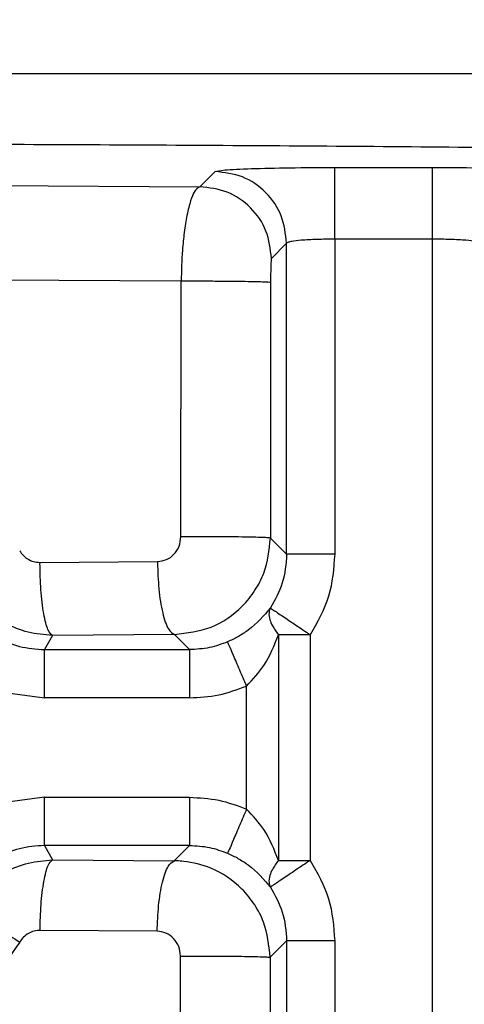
# Model space of a CAD drawing. Header units: inches. Extents: x 144.9 to 238.4, y 214.8 to 247.7.
# Tile 392 of 411: x 202.0301 to 202.0528, y 244.9157 to 244.9661. Entities that reach past the tile are written whole.
import ezdxf

# ---------------------------------------------------------------- set-up
doc = ezdxf.new("R2010")
doc.units = ezdxf.units.IN
doc.header["$LTSCALE"] = 0.25
doc.header["$MEASUREMENT"] = 0
doc.layers.add('ANNOTATIONS', color=1, linetype='Continuous')
doc.layers.add('MOTOR LH', color=7, linetype='Continuous')
doc.styles.add('ARIAL', font='arial.ttf', dxfattribs={"height": 0.09375})
doc.dimstyles.new('STANDARD$0', dxfattribs={"dimtxt": 0.09375, "dimasz": 0.09375, "dimexe": 0.03125, "dimexo": 0.046875, "dimgap": 0.09, "dimtad": 0, "dimtih": 1, "dimtoh": 1, "dimdec": 4, "dimzin": 0, "dimdsep": 46, "dimtxsty": 'ARIAL', "dimcen": 0.09, "dimadec": 0, "dimazin": 0, "dimtfac": 1, "dimtdec": 4, "dimtofl": 0, "dimtmove": 0, "dimatfit": 1, "dimfxl": 1, "dimtolj": 1, "dimtzin": 0, "dimarcsym": 0})

# ---------------------------------------------------------------- blocks, each defined once
blk = doc.blocks.new('*D20')
at = {"layer": 'ANNOTATIONS', "color": 0, "lineweight": -2, "transparency": 16777216}
for p, q in [((201.5477568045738, 244.7210665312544), (201.5477568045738, 245.6873671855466)), ((202.6883818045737, 243.5376739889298), (202.6883818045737, 245.6873671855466)), ((201.6415068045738, 245.6561171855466), (201.832959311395, 245.6561171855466)), ((202.5946318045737, 245.6561171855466), (202.4031792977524, 245.6561171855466))]:
    blk.add_line(p, q, dxfattribs=at)
at = {"layer": 'ANNOTATIONS', "color": 0, "transparency": 16777216}
for points in [[(201.6415068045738, 245.6717421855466), (201.6415068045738, 245.6404921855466), (201.5477568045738, 245.6561171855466)], [(202.5946318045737, 245.6717421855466), (202.5946318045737, 245.6404921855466), (202.6883818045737, 245.6561171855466)]]:
    blk.add_solid(points, dxfattribs=at)
at = {"layer": 'defpoints', "color": 0, "transparency": 16777216}
for p in [(201.5477568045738, 245.6561171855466), (201.5477568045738, 244.6741915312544), (202.6883818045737, 243.4907989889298)]:
    blk.add_point(p, dxfattribs=at)
at = {"layer": 'ANNOTATIONS', "color": 0, "transparency": 16777216, "insert": (202.1180693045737, 245.6561171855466), "char_height": 0.09375, "attachment_point": 5, "style": 'ARIAL'}
blk.add_mtext('\\A1;18 5/8"', dxfattribs=at)
blk = doc.blocks.new('*D22')
at = {"layer": 'ANNOTATIONS', "color": 0, "lineweight": -2, "transparency": 16777216}
for p, q in [((201.2594214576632, 244.7850832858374), (201.2594214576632, 246.0537298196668)), ((202.6883818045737, 243.5376739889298), (202.6883818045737, 246.0537298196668)), ((201.3531714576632, 246.0224798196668), (201.7695598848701, 246.0224798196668)), ((202.5946318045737, 246.0224798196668), (202.1782433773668, 246.0224798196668))]:
    blk.add_line(p, q, dxfattribs=at)
at = {"layer": 'ANNOTATIONS', "color": 0, "transparency": 16777216}
for points in [[(201.3531714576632, 246.0381048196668), (201.3531714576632, 246.0068548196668), (201.2594214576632, 246.0224798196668)], [(202.5946318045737, 246.0381048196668), (202.5946318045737, 246.0068548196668), (202.6883818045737, 246.0224798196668)]]:
    blk.add_solid(points, dxfattribs=at)
at = {"layer": 'defpoints', "color": 0, "transparency": 16777216}
for p in [(202.6883818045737, 246.0224798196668), (201.2594214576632, 244.7382082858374), (202.6883818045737, 243.4907989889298)]:
    blk.add_point(p, dxfattribs=at)
at = {"layer": 'ANNOTATIONS', "color": 0, "transparency": 16777216, "insert": (201.9739016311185, 246.0224798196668), "char_height": 0.09375, "attachment_point": 5, "style": 'ARIAL'}
blk.add_mtext('\\A1;24""', dxfattribs=at)

msp = doc.modelspace()

# ---------------------------------------------------------------- linework, layer by layer
at = {"layer": 'MOTOR LH'}
for p, q in [((201.8681075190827, 244.9633155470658), (202.1604154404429, 244.9633155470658)), ((202.0462082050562, 244.9585178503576), (202.0512123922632, 244.9585178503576)), ((202.0393069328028, 244.9575330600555), (202.0400849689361, 244.9583113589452)), ((202.0230964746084, 244.9576290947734), (202.0393069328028, 244.9575330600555)), ((202.0437490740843, 244.9546472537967), (202.0429707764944, 244.9538689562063)), ((202.0437490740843, 244.9387462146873), (202.0437490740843, 244.9546472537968)), ((202.0512123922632, 244.9548537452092), (202.0462082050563, 244.9548537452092)), ((202.0462082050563, 244.9548537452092), (202.0462082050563, 244.9387462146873)), ((202.0512123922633, 244.9042204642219), (202.0512123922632, 244.9548537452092)), ((202.0383506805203, 244.9526982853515), (202.0228148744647, 244.9527962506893)), ((202.038340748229, 244.9396399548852), (202.0383506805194, 244.9526982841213)), ((202.0429274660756, 244.9526342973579), (202.0429193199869, 244.9395759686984)), ((202.0429193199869, 244.9395759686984), (202.0437490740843, 244.9387462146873)), ((202.0311302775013, 244.9383298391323), (202.0371420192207, 244.938375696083)), ((202.0311302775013, 244.9383298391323), (202.0311305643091, 244.938265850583)), ((202.0317710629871, 244.9346017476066), (202.031355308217, 244.9338709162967)), ((202.0380111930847, 244.9346475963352), (202.0317710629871, 244.9346017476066)), ((202.0387878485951, 244.9338709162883), (202.0380111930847, 244.9346475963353)), ((202.0433285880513, 244.9346332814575), (202.0433285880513, 244.923100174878)), ((202.0449561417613, 244.9346332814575), (202.0433285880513, 244.9346332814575)), ((202.0449561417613, 244.9346332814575), (202.0449561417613, 244.923100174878)), ((202.031355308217, 244.9338709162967), (202.0387878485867, 244.9338709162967)), ((202.0417010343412, 244.9257226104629), (202.0417010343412, 244.9320108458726)), ((202.0294630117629, 244.931658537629), (202.0313553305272, 244.9314117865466)), ((202.0387878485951, 244.9314117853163), (202.0313553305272, 244.9314117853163)), ((202.03135532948, 244.9263216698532), (202.0294630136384, 244.9260749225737)), ((202.03135532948, 244.9263216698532), (202.0387878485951, 244.926321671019)), ((202.0387878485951, 244.9238625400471), (202.0313553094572, 244.9238625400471)), ((202.0313553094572, 244.9238625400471), (202.0317776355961, 244.9231200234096)), ((202.0379993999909, 244.923074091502), (202.0387878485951, 244.9238625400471)), ((202.0317776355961, 244.9231200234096), (202.0379993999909, 244.923074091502)), ((202.0433285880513, 244.923100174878), (202.0449561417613, 244.923100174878)), ((202.0371278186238, 244.9194739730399), (202.0311344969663, 244.919519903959)), ((202.0437490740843, 244.9189872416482), (202.0429059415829, 244.9181441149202)), ((202.0437490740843, 244.9189872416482), (202.0437490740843, 244.9066795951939)), ((202.0462082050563, 244.9189872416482), (202.0437490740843, 244.9189872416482)), ((202.0462082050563, 244.9189872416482), (202.0462082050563, 244.9066795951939)), ((202.0383182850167, 244.9101260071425), (202.0383244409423, 244.9182081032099)), ((202.0429059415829, 244.9181441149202), (202.0429009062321, 244.910062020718))]:
    msp.add_line(p, q, dxfattribs=at)
for points, knots in [([(202.0142614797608, 244.9597298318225), (202.0194592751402, 244.9597245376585), (202.02988349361, 244.959713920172), (202.0454021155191, 244.9596285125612), (202.0605495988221, 244.9594938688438), (202.0752132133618, 244.9593046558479), (202.0893876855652, 244.9590681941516), (202.0982382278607, 244.9588681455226), (202.1027005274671, 244.9587672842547)], [0, 0, 0, 0, 0.1657703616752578, 0.3324537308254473, 0.4999965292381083, 0.6638104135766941, 0.8304986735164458, 1, 1, 1, 1]), ([(202.0400849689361, 244.9583113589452), (202.0401996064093, 244.9583385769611), (202.040429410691, 244.9583931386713), (202.0418557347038, 244.9584612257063), (202.0438544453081, 244.9585086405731), (202.0454248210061, 244.9585147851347), (202.0462082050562, 244.9585178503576)], [0, 0, 0, 0, 0.2494226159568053, 0.49999693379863, 0.7505727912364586, 1, 1, 1, 1]), ([(202.0512123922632, 244.9585178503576), (202.0519957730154, 244.9585147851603), (202.0535661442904, 244.9585086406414), (202.0555648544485, 244.9584612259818), (202.0569911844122, 244.9583931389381), (202.0572209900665, 244.9583385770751), (202.0573356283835, 244.9583113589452)], [0, 0, 0, 0, 0.2494261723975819, 0.5000016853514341, 0.7505763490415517, 1, 1, 1, 1]), ([(202.0393069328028, 244.9575330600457), (202.0392103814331, 244.9574728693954), (202.0390475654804, 244.9573713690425), (202.0388250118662, 244.9568198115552), (202.0386481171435, 244.9561244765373), (202.0385089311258, 244.955242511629), (202.0383915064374, 244.9541162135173), (202.0383662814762, 244.9532401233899), (202.0383506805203, 244.9526982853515)], [0, 0, 0, 0, 0.1998898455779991, 0.3370770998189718, 0.4996895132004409, 0.6490634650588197, 0.7829552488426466, 1, 1, 1, 1]), ([(202.0462082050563, 244.9548537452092), (202.0459016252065, 244.9548506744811), (202.0452718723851, 244.9548443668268), (202.0444983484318, 244.9548003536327), (202.0440421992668, 244.954745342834), (202.0438055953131, 244.9546947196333), (202.0437686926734, 244.954663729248), (202.0437490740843, 244.9546472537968)], [0, 0, 0, 0, 0.2427456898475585, 0.4986295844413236, 0.7125456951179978, 0.8471803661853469, 1, 1, 1, 1]), ([(202.0536715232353, 244.9546472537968), (202.053651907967, 244.9546637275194), (202.0536150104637, 244.9546947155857), (202.0533784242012, 244.9547453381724), (202.0529222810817, 244.9548003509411), (202.0521487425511, 244.9548443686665), (202.0515189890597, 244.9548506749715), (202.0512123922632, 244.9548537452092)], [0, 0, 0, 0, 0.1528038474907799, 0.287433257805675, 0.5013703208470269, 0.7572411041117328, 1, 1, 1, 1]), ([(202.0429707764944, 244.953868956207), (202.0429651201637, 244.9538453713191), (202.0429537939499, 244.9537981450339), (202.0429395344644, 244.9535110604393), (202.0429296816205, 244.953106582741), (202.042928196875, 244.952790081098), (202.0429274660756, 244.9526342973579)], [0, 0, 0, 0, 0.2530459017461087, 0.5066980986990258, 0.75719426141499, 1, 1, 1, 1]), ([(202.0371420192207, 244.938375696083), (202.0372978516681, 244.9383956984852), (202.0376109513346, 244.9384358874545), (202.0380060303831, 244.9387267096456), (202.0382853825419, 244.9391427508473), (202.0383222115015, 244.9394734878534), (202.0383407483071, 244.9396399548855)], [0, 0, 0, 0, 0.2457934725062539, 0.4938500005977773, 0.7452438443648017, 1, 1, 1, 1]), ([(202.0380111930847, 244.9346475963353), (202.038651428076, 244.9347226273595), (202.039934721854, 244.9348730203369), (202.0413216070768, 244.9358439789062), (202.0421466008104, 244.9368700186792), (202.0427543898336, 244.9380194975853), (202.0428544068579, 244.9389633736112), (202.042919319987, 244.939575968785)], [0, 0, 0, 0, 0.2492728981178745, 0.4996452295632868, 0.6341648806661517, 0.7625653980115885, 0.9999999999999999, 0.9999999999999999, 0.9999999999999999, 0.9999999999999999]), ([(202.0300943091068, 244.9389254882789), (202.0301491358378, 244.9388455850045), (202.0302585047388, 244.9386861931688), (202.0305000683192, 244.9384965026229), (202.0307930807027, 244.9383551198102), (202.0310179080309, 244.938338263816), (202.0311302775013, 244.9383298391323)], [0, 0, 0, 0, 0.2304897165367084, 0.4597831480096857, 0.7299977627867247, 1, 1, 1, 1]), ([(202.031771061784, 244.9346017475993), (202.031692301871, 244.9346657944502), (202.0315284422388, 244.9347990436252), (202.0313155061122, 244.9356533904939), (202.0311653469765, 244.93687187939), (202.0311418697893, 244.9378127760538), (202.0311305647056, 244.9382658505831)], [0, 0, 0, 0, 0.2398871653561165, 0.4990841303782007, 0.7587915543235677, 1, 1, 1, 1]), ([(202.0371420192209, 244.938375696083), (202.0371420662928, 244.9383650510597), (202.0371421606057, 244.9383437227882), (202.0371423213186, 244.9383223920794), (202.037142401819, 244.9383117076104)], [0, 0, 0, 0, 0.4991038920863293, 0.9999999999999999, 0.9999999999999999, 0.9999999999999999, 0.9999999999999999]), ([(202.037142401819, 244.9383117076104), (202.0371576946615, 244.9378584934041), (202.0371894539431, 244.9369172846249), (202.0373931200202, 244.9356985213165), (202.0376820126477, 244.9348442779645), (202.0379043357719, 244.9347114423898), (202.0380111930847, 244.9346475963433)], [0, 0, 0, 0, 0.2412047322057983, 0.500919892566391, 0.7601223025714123, 1, 1, 1, 1]), ([(202.0437490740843, 244.9387462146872), (202.0437106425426, 244.9382471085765), (202.0436354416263, 244.9372704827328), (202.0431519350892, 244.9364192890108), (202.0429155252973, 244.9360030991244)], [0, 0, 0, 0, 0.5110515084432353, 1, 1, 1, 1]), ([(202.0462082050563, 244.9387462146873), (202.0461526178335, 244.9380140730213), (202.0460414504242, 244.9365498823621), (202.0453178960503, 244.935272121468), (202.0449561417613, 244.9346332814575)], [0, 0, 0, 0, 0.5000316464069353, 1, 1, 1, 1]), ([(202.0317710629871, 244.9346017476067), (202.0313539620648, 244.9346318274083), (202.0305170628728, 244.9346921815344), (202.0293441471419, 244.9351835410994), (202.0283047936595, 244.9359259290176), (202.0278118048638, 244.9366134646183), (202.0275650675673, 244.9369575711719)], [0, 0, 0, 0, 0.2481493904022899, 0.4979035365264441, 0.7487043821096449, 1, 1, 1, 1]), ([(202.0271017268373, 244.9363201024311), (202.0273445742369, 244.9359657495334), (202.02783073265, 244.9352563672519), (202.0288773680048, 244.9344828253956), (202.0300712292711, 244.933967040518), (202.0309278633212, 244.9339029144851), (202.0313553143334, 244.9338709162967)], [0, 0, 0, 0, 0.2498968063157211, 0.5002706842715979, 0.750640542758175, 1, 1, 1, 1]), ([(202.0429155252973, 244.9360030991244), (202.0425774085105, 244.9356067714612), (202.0421232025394, 244.9350743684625), (202.0412826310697, 244.9345281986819), (202.0409091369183, 244.9343529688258), (202.0407309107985, 244.9342693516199)], [0, 0, 0, 0, 0.6036037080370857, 0.8108453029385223, 1, 1, 1, 1]), ([(202.0429155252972, 244.9360030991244), (202.0428855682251, 244.9359238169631), (202.0428212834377, 244.9357536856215), (202.0428729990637, 244.9354374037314), (202.0430228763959, 244.9350542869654), (202.0432156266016, 244.9347888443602), (202.0433285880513, 244.9346332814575)], [0, 0, 0, 0, 0.2330229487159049, 0.5000432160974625, 0.7069998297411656, 1, 1, 1, 1]), ([(202.0429155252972, 244.9360030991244), (202.0429539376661, 244.93597708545), (202.0430340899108, 244.9359228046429), (202.0435125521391, 244.9356025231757), (202.0441879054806, 244.9351489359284), (202.0447064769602, 244.9348008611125), (202.0449561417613, 244.9346332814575)], [0, 0, 0, 0, 0.2396205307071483, 0.499998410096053, 0.759275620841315, 1, 1, 1, 1]), ([(202.0407309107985, 244.9342693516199), (202.0404244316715, 244.9341557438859), (202.0397973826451, 244.9339233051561), (202.0391293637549, 244.9338886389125), (202.0387878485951, 244.9338709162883)], [0, 0, 0, 0, 0.4887642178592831, 1, 1, 1, 1]), ([(202.0417010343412, 244.9320108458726), (202.0415821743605, 244.9322875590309), (202.0413352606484, 244.9328623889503), (202.0410142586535, 244.9336097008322), (202.0407869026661, 244.9341389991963), (202.0407491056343, 244.9342269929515), (202.0407309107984, 244.9342693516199)], [0, 0, 0, 0, 0.2406913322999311, 0.4999999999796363, 0.7593086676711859, 1, 1, 1, 1]), ([(202.0417010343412, 244.9320108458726), (202.0420179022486, 244.9323503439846), (202.0427456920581, 244.9331301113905), (202.0431182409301, 244.9340908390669), (202.0433285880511, 244.9346332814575)], [0, 0, 0, 0, 0.4353838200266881, 1, 1, 1, 1]), ([(202.0387878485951, 244.9314117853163), (202.0392888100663, 244.9314368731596), (202.0402906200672, 244.93148704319), (202.041230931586, 244.9318362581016), (202.0417010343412, 244.9320108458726)], [0, 0, 0, 0, 0.5000563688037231, 0.9999999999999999, 0.9999999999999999, 0.9999999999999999, 0.9999999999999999]), ([(202.0387878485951, 244.926321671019), (202.0392888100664, 244.9262965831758), (202.0402906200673, 244.9262464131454), (202.0412309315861, 244.9258971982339), (202.0417010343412, 244.9257226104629)], [0, 0, 0, 0, 0.5000563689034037, 1, 1, 1, 1]), ([(202.0417010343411, 244.9257226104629), (202.0415821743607, 244.9254458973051), (202.0413352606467, 244.9248710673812), (202.0410142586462, 244.9241237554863), (202.040786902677, 244.9235944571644), (202.0407491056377, 244.9235064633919), (202.0407309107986, 244.9234641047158)], [0, 0, 0, 0, 0.2406913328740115, 0.5000000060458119, 0.7593086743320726, 1, 1, 1, 1]), ([(202.0433285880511, 244.923100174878), (202.0431182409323, 244.923642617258), (202.0427456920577, 244.9246033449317), (202.0420179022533, 244.9253831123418), (202.0417010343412, 244.9257226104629)], [0, 0, 0, 0, 0.5646161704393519, 1, 1, 1, 1]), ([(202.031355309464, 244.9238625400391), (202.0309269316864, 244.9238304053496), (202.0300693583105, 244.9237660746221), (202.028874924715, 244.9232492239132), (202.0278295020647, 244.9224756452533), (202.0273439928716, 244.9217669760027), (202.0271017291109, 244.9214133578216)], [0, 0, 0, 0, 0.2498968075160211, 0.5002706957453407, 0.750640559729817, 1, 1, 1, 1]), ([(202.0387878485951, 244.9238625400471), (202.0391293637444, 244.923844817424), (202.0397973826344, 244.9238101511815), (202.0404244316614, 244.9235777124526), (202.0407309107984, 244.9234641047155)], [0, 0, 0, 0, 0.5112357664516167, 1, 1, 1, 1]), ([(202.0407309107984, 244.9234641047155), (202.0409093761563, 244.9233803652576), (202.0412834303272, 244.9232048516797), (202.0421237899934, 244.9226585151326), (202.0425777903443, 244.9221262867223), (202.0429155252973, 244.921730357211)], [0, 0, 0, 0, 0.1894109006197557, 0.3969954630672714, 1, 1, 1, 1]), ([(202.0275729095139, 244.9207649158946), (202.0278196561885, 244.9211089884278), (202.0283127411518, 244.921796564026), (202.0293520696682, 244.9225387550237), (202.0305246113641, 244.9230297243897), (202.0313608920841, 244.9230899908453), (202.0317776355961, 244.9231200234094)], [0, 0, 0, 0, 0.2513289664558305, 0.5022419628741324, 0.7519523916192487, 1, 1, 1, 1]), ([(202.0311344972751, 244.9195199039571), (202.0311469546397, 244.9199661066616), (202.0311728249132, 244.920892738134), (202.0313237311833, 244.9220870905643), (202.0315360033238, 244.9229257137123), (202.0316990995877, 244.923056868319), (202.0317776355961, 244.9231200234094)], [0, 0, 0, 0, 0.2407661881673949, 0.5000003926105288, 0.7592343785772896, 1, 1, 1, 1]), ([(202.0371278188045, 244.9194739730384), (202.0371446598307, 244.9199202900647), (202.0371796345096, 244.9208471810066), (202.0373841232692, 244.9220417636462), (202.037671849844, 244.922880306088), (202.0378929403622, 244.9230111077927), (202.0379993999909, 244.9230740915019)], [0, 0, 0, 0, 0.240760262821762, 0.4999999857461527, 0.7592397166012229, 1, 1, 1, 1]), ([(202.0429059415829, 244.9181441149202), (202.0428411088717, 244.9187576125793), (202.0427411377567, 244.9197036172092), (202.0421314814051, 244.9208544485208), (202.0413047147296, 244.9218863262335), (202.0400539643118, 244.9227234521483), (202.0388397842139, 244.923029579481), (202.0382146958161, 244.9230706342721), (202.0380555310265, 244.9230737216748), (202.0380145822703, 244.923074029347), (202.0380037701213, 244.9230740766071), (202.0380006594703, 244.9230740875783), (202.0379997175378, 244.9230740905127), (202.0379993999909, 244.923074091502)], [0, 0, 0, 0, 0.2374058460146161, 0.3660764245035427, 0.5010528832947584, 0.7508004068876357, 0.936517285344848, 0.9836133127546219, 0.9956465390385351, 0.9987832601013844, 0.999631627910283, 0.9998758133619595, 0.9999999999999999, 0.9999999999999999, 0.9999999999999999, 0.9999999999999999]), ([(202.0433285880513, 244.923100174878), (202.0432156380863, 244.9229446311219), (202.043022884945, 244.9226791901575), (202.0428730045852, 244.922296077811), (202.0428212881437, 244.9219797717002), (202.0428855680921, 244.9218096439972), (202.0429155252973, 244.921730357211)], [0, 0, 0, 0, 0.2929659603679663, 0.49995685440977, 0.7669585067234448, 1, 1, 1, 1]), ([(202.0449561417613, 244.923100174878), (202.0447064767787, 244.9229325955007), (202.044187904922, 244.9225845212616), (202.0435125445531, 244.9221309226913), (202.0430340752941, 244.9218106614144), (202.0429539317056, 244.9217563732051), (202.0429155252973, 244.921730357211)], [0, 0, 0, 0, 0.2407243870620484, 0.5000016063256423, 0.760390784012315, 1, 1, 1, 1]), ([(202.0449561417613, 244.923100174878), (202.0453178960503, 244.9224613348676), (202.0460414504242, 244.9211835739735), (202.0461526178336, 244.9197193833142), (202.0462082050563, 244.9189872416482)], [0, 0, 0, 0, 0.4999683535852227, 0.9999999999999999, 0.9999999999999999, 0.9999999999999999, 0.9999999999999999]), ([(202.0429155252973, 244.921730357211), (202.0431519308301, 244.921314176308), (202.0436354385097, 244.9204629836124), (202.0437106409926, 244.9194863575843), (202.0437490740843, 244.9189872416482)], [0, 0, 0, 0, 0.4889385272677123, 1, 1, 1, 1]), ([(202.0275729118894, 244.9207649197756), (202.027604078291, 244.9207113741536), (202.0276683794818, 244.9206009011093), (202.0282299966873, 244.9201640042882), (202.0290658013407, 244.9195825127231), (202.0297617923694, 244.9191389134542), (202.0300991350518, 244.9189239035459)], [0, 0, 0, 0, 0.2423469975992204, 0.4999999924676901, 0.7576529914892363, 1, 1, 1, 1]), ([(202.0311344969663, 244.919519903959), (202.0310313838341, 244.9195130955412), (202.0308251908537, 244.9194994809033), (202.030536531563, 244.9193736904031), (202.030279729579, 244.9191865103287), (202.0301594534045, 244.9190116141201), (202.0300991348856, 244.9189239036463)], [0, 0, 0, 0, 0.2481778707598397, 0.4962756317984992, 0.7473821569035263, 1, 1, 1, 1]), ([(202.0383244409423, 244.9182081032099), (202.038306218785, 244.9183725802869), (202.038269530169, 244.9187037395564), (202.0379919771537, 244.9191237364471), (202.0375938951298, 244.9194128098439), (202.0372810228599, 244.9194538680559), (202.0371278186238, 244.9194739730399)], [0, 0, 0, 0, 0.2515393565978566, 0.5064510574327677, 0.7583237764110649, 1, 1, 1, 1]), ([(202.0300991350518, 244.9189239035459), (202.0291180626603, 244.9174915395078), (202.0271750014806, 244.9146546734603), (202.0242733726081, 244.912811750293), (202.0228368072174, 244.9118993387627)], [0, 0, 0, 0, 0.5049107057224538, 1, 1, 1, 1])]:
    msp.add_open_spline(points, degree=3, knots=knots, dxfattribs=at)
for points in [[(202.0462082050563, 244.9548537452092), (202.0462082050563, 244.9553234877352), (202.0462082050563, 244.9562629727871), (202.0462082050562, 244.9574574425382), (202.0462082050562, 244.9583108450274), (202.0462082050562, 244.9584488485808), (202.0462082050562, 244.9585178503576)], [(202.0512123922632, 244.9548537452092), (202.0512123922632, 244.9553234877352), (202.0512123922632, 244.9562629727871), (202.0512123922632, 244.9574574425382), (202.0512123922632, 244.9583108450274), (202.0512123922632, 244.9584488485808), (202.0512123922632, 244.9585178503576)], [(202.0437490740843, 244.9546472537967), (202.043693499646, 244.9551270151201), (202.0435823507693, 244.9560865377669), (202.0427348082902, 244.9572970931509), (202.0415242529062, 244.95814463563), (202.0405647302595, 244.9582557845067), (202.0400849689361, 244.9583113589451)], [(202.0429707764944, 244.9538689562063), (202.0429152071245, 244.9543486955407), (202.0428040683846, 244.9553081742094), (202.0419565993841, 244.9565186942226), (202.0407461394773, 244.957366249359), (202.0397866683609, 244.9574774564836), (202.0393069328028, 244.957533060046)], [(202.0429274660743, 244.9526342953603), (202.0429002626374, 244.9526391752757), (202.0428458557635, 244.9526489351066), (202.0425373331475, 244.9526628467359), (202.0420791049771, 244.952675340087), (202.0414774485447, 244.9526857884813), (202.0407664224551, 244.9526936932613), (202.0399812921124, 244.952698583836), (202.0391572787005, 244.952700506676), (202.0386195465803, 244.952699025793), (202.0383506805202, 244.9526982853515)], [(202.0429193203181, 244.9395759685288), (202.0428921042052, 244.9395808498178), (202.0428376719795, 244.9395906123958), (202.0425289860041, 244.9396045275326), (202.042070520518, 244.9396170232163), (202.0414685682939, 244.9396274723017), (202.0407572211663, 244.9396353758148), (202.0399717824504, 244.9396402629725), (202.0391475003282, 244.9396421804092), (202.0386096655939, 244.9396406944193), (202.0383407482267, 244.9396399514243)], [(202.0462082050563, 244.9387462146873), (202.045892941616, 244.9387462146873), (202.0452624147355, 244.9387462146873), (202.0444607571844, 244.9387462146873), (202.043888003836, 244.9387462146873), (202.0437953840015, 244.9387462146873), (202.0437490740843, 244.9387462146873)], [(202.031355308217, 244.9314117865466), (202.031355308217, 244.9317270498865), (202.031355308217, 244.9323575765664), (202.031355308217, 244.9331592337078), (202.031355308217, 244.9337319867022), (202.031355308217, 244.9338246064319), (202.031355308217, 244.9338709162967)], [(202.0387878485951, 244.9338709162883), (202.0387878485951, 244.9338246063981), (202.0387878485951, 244.9337319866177), (202.0387878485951, 244.9331592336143), (202.0387878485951, 244.9323575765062), (202.0387878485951, 244.9317270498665), (202.0387878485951, 244.9314117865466)], [(202.0313553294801, 244.9238625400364), (202.0313553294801, 244.9239088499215), (202.0313553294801, 244.9240014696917), (202.03135532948, 244.9245742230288), (202.03135532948, 244.9253758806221), (202.03135532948, 244.9260064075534), (202.03135532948, 244.926321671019)], [(202.0387878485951, 244.926321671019), (202.0387878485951, 244.9260064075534), (202.0387878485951, 244.9253758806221), (202.0387878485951, 244.9245742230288), (202.0387878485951, 244.9240014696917), (202.0387878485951, 244.9239088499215), (202.0387878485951, 244.9238625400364)], [(202.0383244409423, 244.9182081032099), (202.0385934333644, 244.9182088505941), (202.0391314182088, 244.9182103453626), (202.039956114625, 244.9182084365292), (202.0407420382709, 244.9182035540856), (202.0414538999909, 244.9181956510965), (202.0420563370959, 244.9181851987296), (202.0425152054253, 244.9181726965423), (202.0428241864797, 244.9181587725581), (202.042878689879, 244.9181490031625), (202.0429059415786, 244.9181441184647)]]:
    msp.add_open_spline(points, degree=3, dxfattribs=at)

# ---------------------------------------------------------------- dimensions: what is measured, and where the dimension line sits
at = {"layer": 'ANNOTATIONS'}
for base, p1, p2, text, picture, middle in [((202.6883818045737, 246.0224798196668), (201.2594214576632, 244.7382082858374), (202.6883818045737, 243.4907989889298), '24""', '*D22', (201.9739016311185, 246.0224798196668)), ((201.5477568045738, 245.6561171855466), (202.6883818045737, 243.4907989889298), (201.5477568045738, 244.6741915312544), '18 5/8"', '*D20', (202.1180693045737, 245.6561171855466))]:
    dim = msp.add_linear_dim(base=base, p1=p1, p2=p2, text=text, dimstyle='STANDARD$0', dxfattribs=at)
    dim.commit()
    dim.dimension.update_dxf_attribs({"geometry": picture, "text_midpoint": middle, "dimtype": 160})

doc.saveas('drawing.dxf')
